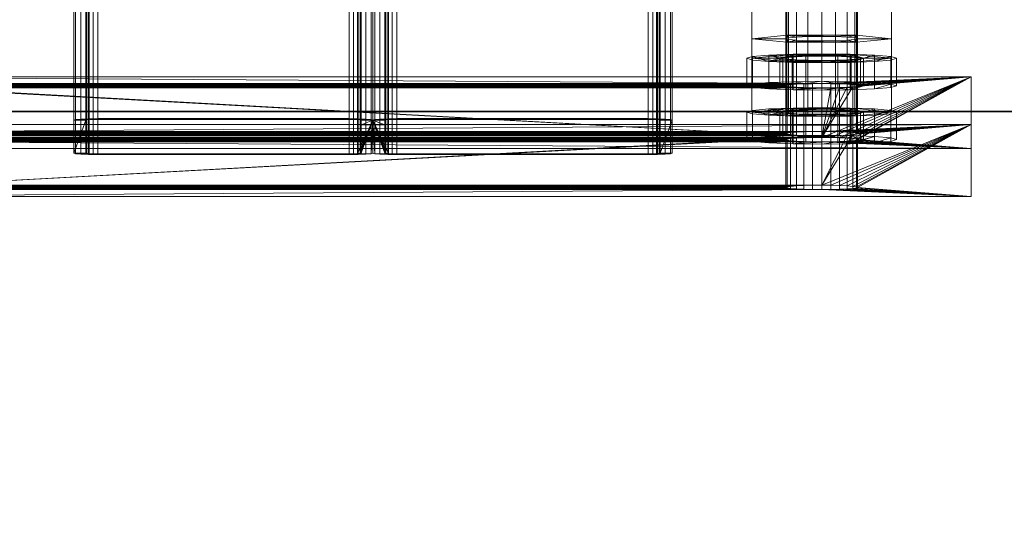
# Model space of a CAD drawing. Extents: x -0.3 to 41.3, y 0 to 17.8.
# Tile 284 of 625: x 18.8514 to 19.016, y 9.0684 to 9.1513. Entities that reach past the tile are written whole.
import ezdxf

# ---------------------------------------------------------------- set-up
doc = ezdxf.new("R2010")
doc.units = 0
doc.header["$MEASUREMENT"] = 0
for name, color, linetype, lineweight in [('ANILHAS', 135, 'Continuous', 0), ('PLACAS_DE_BASE', 144, 'Continuous', 0), ('PORCAS', 157, 'Continuous', 0), ('VIGA_METALICA', 106, 'Continuous', 0)]:
    doc.layers.add(name, color=color, linetype=linetype, lineweight=lineweight)
for name, color, linetype in [('V110', 7, 'Continuous'), ('V211', 7, 'Continuous'), ('V304', 7, 'Continuous')]:
    doc.layers.add(name, color=color, linetype=linetype)

msp = doc.modelspace()

# ---------------------------------------------------------------- linework, layer by layer
at = {"layer": 'V110', "color": 252, "true_color": 0x838383}
for points, invisible_edges in [([(24.88823, 9.13598, 196.60001), (18.82079, 9.13598, 196.60001), (18.82079, 8.98598, 196.60001)], 12), ([(24.88823, 9.13598, 196.00001), (18.82079, 9.13598, 196.00001), (18.82079, 8.98598, 196.00001)], 12), ([(24.88823, 9.13598, 196.60001), (18.82079, 8.98598, 196.60001), (24.88823, 8.98598, 196.60001)], 9), ([(24.88823, 9.13598, 196.00001), (18.82079, 8.98598, 196.00001), (24.88823, 8.98598, 196.00001)], 9)]:
    msp.add_3dface(points, dxfattribs=dict(at, invisible_edges=invisible_edges))
msp.add_3dface([(24.88823, 9.13598, 196.60001), (18.82079, 9.13598, 196.60001), (18.82079, 9.13598, 196.00001), (24.88823, 9.13598, 196.00001)], dxfattribs=at)
at = {"layer": 'V211', "color": 252, "true_color": 0x838383}
for points, invisible_edges in [([(24.88823, 9.13598, 199.55), (18.82079, 9.13598, 199.55), (18.82079, 8.98598, 199.55)], 12), ([(24.88823, 9.13598, 198.95), (18.82079, 9.13598, 198.95), (18.82079, 8.98598, 198.95)], 12), ([(24.88823, 9.13598, 199.55), (18.82079, 8.98598, 199.55), (24.88823, 8.98598, 199.55)], 9), ([(24.88823, 9.13598, 198.95), (18.82079, 8.98598, 198.95), (24.88823, 8.98598, 198.95)], 9)]:
    msp.add_3dface(points, dxfattribs=dict(at, invisible_edges=invisible_edges))
msp.add_3dface([(24.88823, 9.13598, 199.55), (18.82079, 9.13598, 199.55), (18.82079, 9.13598, 198.95), (24.88823, 9.13598, 198.95)], dxfattribs=at)
at = {"layer": 'V304', "color": 252, "true_color": 0x838383}
for points, invisible_edges in [([(24.88823, 9.13598, 200.60001), (18.82079, 9.13598, 200.60001), (18.82079, 8.98598, 200.60001)], 12), ([(24.88823, 9.13598, 200.30001), (18.82079, 9.13598, 200.30001), (18.82079, 8.98598, 200.30001)], 12), ([(24.88823, 9.13598, 200.60001), (18.82079, 8.98598, 200.60001), (24.88823, 8.98598, 200.60001)], 9), ([(24.88823, 9.13598, 200.30001), (18.82079, 8.98598, 200.30001), (24.88823, 8.98598, 200.30001)], 9)]:
    msp.add_3dface(points, dxfattribs=dict(at, invisible_edges=invisible_edges))
msp.add_3dface([(24.88823, 9.13598, 200.60001), (18.82079, 9.13598, 200.60001), (18.82079, 9.13598, 200.30001), (24.88823, 9.13598, 200.30001)], dxfattribs=at)

# ---------------------------------------------------------------- meshes
at = {"layer": 'ANILHAS'}
mesh = msp.add_polyface(dxfattribs=at)
corners = [(18.97295, 9.1403, 199.57206), (18.97295, 9.14489, 199.57178), (18.9739, 9.14002, 199.56729), (18.9739, 9.14059, 199.57683), (18.9739, 9.14461, 199.56701), (18.9739, 9.14518, 199.57656), (18.97661, 9.13977, 199.56324), (18.97661, 9.14083, 199.58088), (18.97661, 9.14436, 199.56296), (18.97661, 9.14542, 199.58061), (18.97845, 9.1403, 199.57206), (18.97845, 9.14489, 199.57178), (18.97898, 9.14014, 199.56938), (18.97898, 9.14046, 199.57474), (18.97898, 9.14473, 199.56911), (18.97898, 9.14505, 199.57446), (18.9805, 9.14, 199.56712), (18.9805, 9.1406, 199.577), (18.9805, 9.1446, 199.56684), (18.9805, 9.14519, 199.57673), (18.98067, 9.13961, 199.56053), (18.98067, 9.14099, 199.58359), (18.98067, 9.1442, 199.56025), (18.98067, 9.14559, 199.58331), (18.98277, 9.13991, 199.5656), (18.98277, 9.14069, 199.57852), (18.98277, 9.14451, 199.56533), (18.98277, 9.14528, 199.57824), (18.98545, 9.13955, 199.55958), (18.98545, 9.13988, 199.56507), (18.98545, 9.14072, 199.57905), (18.98545, 9.14105, 199.58454), (18.98545, 9.14414, 199.55931), (18.98545, 9.14447, 199.5648), (18.98545, 9.14531, 199.57877), (18.98545, 9.14564, 199.58426), (18.98813, 9.13991, 199.5656), (18.98813, 9.14069, 199.57852), (18.98813, 9.14451, 199.56533), (18.98813, 9.14528, 199.57824), (18.99023, 9.13961, 199.56053), (18.99023, 9.14099, 199.58359), (18.99023, 9.1442, 199.56025), (18.99023, 9.14559, 199.58331), (18.9904, 9.14, 199.56712), (18.9904, 9.1406, 199.577), (18.9904, 9.1446, 199.56684), (18.9904, 9.14519, 199.57673), (18.99192, 9.14014, 199.56938), (18.99192, 9.14046, 199.57474), (18.99192, 9.14473, 199.56911), (18.99192, 9.14505, 199.57446), (18.99245, 9.1403, 199.57206), (18.99245, 9.14489, 199.57178), (18.99429, 9.13977, 199.56324), (18.99429, 9.14083, 199.58088), (18.99429, 9.14436, 199.56296), (18.99429, 9.14542, 199.58061), (18.997, 9.14002, 199.56729), (18.997, 9.14059, 199.57683), (18.997, 9.14461, 199.56701), (18.997, 9.14518, 199.57656), (18.99795, 9.1403, 199.57206), (18.99795, 9.14489, 199.57178)]
mesh.append_faces([[corners[k] for k in face] for face in [(0, 3, 5, 1), (3, 7, 9, 5), (7, 21, 23, 9), (21, 31, 35, 23), (31, 41, 43, 35), (41, 55, 57, 43), (55, 59, 61, 57), (59, 62, 63, 61), (62, 58, 60, 63), (58, 54, 56, 60), (54, 40, 42, 56), (40, 28, 32, 42), (28, 20, 22, 32), (20, 6, 8, 22), (6, 2, 4, 8), (2, 0, 1, 4), (10, 12, 14, 11), (12, 16, 18, 14), (16, 24, 26, 18), (24, 29, 33, 26), (29, 36, 38, 33), (36, 44, 46, 38), (44, 48, 50, 46), (48, 52, 53, 50), (52, 49, 51, 53), (49, 45, 47, 51), (45, 37, 39, 47), (37, 30, 34, 39), (30, 25, 27, 34), (25, 17, 19, 27), (17, 13, 15, 19), (13, 10, 11, 15)]])
mesh.append_faces([[corners[k] for k in face] for face in [(59, 58, 62), (2, 3, 0), (60, 61, 63), (5, 4, 1)]], dxfattribs={"vtx0": -1})
mesh.append_faces([[corners[k] for k in face] for face in [(41, 52, 55), (52, 41, 49), (49, 41, 45), (45, 41, 37), (37, 31, 30), (30, 31, 25), (25, 21, 17), (17, 7, 13), (13, 7, 10), (58, 59, 54), (54, 55, 40), (40, 36, 28), (28, 29, 20), (20, 16, 6), (6, 3, 2), (61, 56, 57), (53, 42, 50), (50, 42, 46), (46, 42, 38), (38, 32, 33), (33, 22, 26), (26, 22, 18), (18, 8, 14), (14, 8, 11), (9, 8, 5), (43, 39, 35), (35, 27, 23), (23, 19, 9)]], dxfattribs={"vtx0": -1, "vtx1": -1})
mesh.append_faces([[corners[k] for k in face] for face in [(40, 55, 52), (6, 10, 7), (57, 42, 53), (11, 8, 9)]], dxfattribs={"vtx0": -1, "vtx1": -1, "vtx2": -1})
mesh.append_faces([[corners[k] for k in face] for face in [(37, 41, 31), (25, 31, 21), (17, 21, 7), (54, 59, 55), (40, 52, 48), (40, 48, 44), (40, 44, 36), (28, 36, 29), (20, 29, 24), (20, 24, 16), (6, 16, 12), (6, 12, 10), (6, 7, 3), (61, 60, 56), (57, 56, 42), (38, 42, 32), (33, 32, 22), (18, 22, 8), (5, 8, 4), (53, 43, 57), (43, 53, 51), (43, 51, 47), (43, 47, 39), (35, 39, 34), (35, 34, 27), (23, 27, 19), (9, 19, 15), (9, 15, 11)]], dxfattribs={"vtx0": -1, "vtx2": -1})
mesh = msp.add_polyface(dxfattribs=at)
corners = [(18.97295, 9.13131, 199.42233), (18.97295, 9.1359, 199.42205), (18.9739, 9.13102, 199.41756), (18.9739, 9.13159, 199.4271), (18.9739, 9.13561, 199.41728), (18.9739, 9.13618, 199.42683), (18.97661, 9.13077, 199.41351), (18.97661, 9.13184, 199.43115), (18.97661, 9.13537, 199.41323), (18.97661, 9.13643, 199.43088), (18.97845, 9.13131, 199.42233), (18.97845, 9.1359, 199.42205), (18.97898, 9.13114, 199.41965), (18.97898, 9.13147, 199.42501), (18.97898, 9.13574, 199.41938), (18.97898, 9.13606, 199.42473), (18.9805, 9.13101, 199.41739), (18.9805, 9.1316, 199.42727), (18.9805, 9.1356, 199.41711), (18.9805, 9.13619, 199.427), (18.98067, 9.13061, 199.4108), (18.98067, 9.132, 199.43386), (18.98067, 9.1352, 199.41053), (18.98067, 9.13659, 199.43358), (18.98277, 9.13092, 199.41587), (18.98277, 9.13169, 199.42879), (18.98277, 9.13551, 199.4156), (18.98277, 9.13628, 199.42851), (18.98545, 9.13056, 199.40985), (18.98545, 9.13089, 199.41534), (18.98545, 9.13173, 199.42932), (18.98545, 9.13205, 199.43481), (18.98545, 9.13515, 199.40958), (18.98545, 9.13548, 199.41507), (18.98545, 9.13632, 199.42904), (18.98545, 9.13665, 199.43453), (18.98813, 9.13092, 199.41587), (18.98813, 9.13169, 199.42879), (18.98813, 9.13551, 199.4156), (18.98813, 9.13628, 199.42851), (18.99023, 9.13061, 199.4108), (18.99023, 9.132, 199.43386), (18.99023, 9.1352, 199.41053), (18.99023, 9.13659, 199.43358), (18.9904, 9.13101, 199.41739), (18.9904, 9.1316, 199.42727), (18.9904, 9.1356, 199.41711), (18.9904, 9.13619, 199.427), (18.99192, 9.13114, 199.41965), (18.99192, 9.13147, 199.42501), (18.99192, 9.13574, 199.41938), (18.99192, 9.13606, 199.42473), (18.99245, 9.13131, 199.42233), (18.99245, 9.1359, 199.42205), (18.99429, 9.13077, 199.41351), (18.99429, 9.13184, 199.43115), (18.99429, 9.13537, 199.41323), (18.99429, 9.13643, 199.43088), (18.997, 9.13102, 199.41756), (18.997, 9.13159, 199.4271), (18.997, 9.13561, 199.41728), (18.997, 9.13618, 199.42683), (18.99795, 9.13131, 199.42233), (18.99795, 9.1359, 199.42205)]
mesh.append_faces([[corners[k] for k in face] for face in [(0, 3, 5, 1), (3, 7, 9, 5), (7, 21, 23, 9), (21, 31, 35, 23), (31, 41, 43, 35), (41, 55, 57, 43), (55, 59, 61, 57), (59, 62, 63, 61), (62, 58, 60, 63), (58, 54, 56, 60), (54, 40, 42, 56), (40, 28, 32, 42), (28, 20, 22, 32), (20, 6, 8, 22), (6, 2, 4, 8), (2, 0, 1, 4), (10, 12, 14, 11), (12, 16, 18, 14), (16, 24, 26, 18), (24, 29, 33, 26), (29, 36, 38, 33), (36, 44, 46, 38), (44, 48, 50, 46), (48, 52, 53, 50), (52, 49, 51, 53), (49, 45, 47, 51), (45, 37, 39, 47), (37, 30, 34, 39), (30, 25, 27, 34), (25, 17, 19, 27), (17, 13, 15, 19), (13, 10, 11, 15)]])
mesh.append_faces([[corners[k] for k in face] for face in [(59, 58, 62), (2, 3, 0), (60, 61, 63), (5, 4, 1)]], dxfattribs={"vtx0": -1})
mesh.append_faces([[corners[k] for k in face] for face in [(41, 52, 55), (52, 41, 49), (49, 41, 45), (45, 41, 37), (37, 31, 30), (30, 31, 25), (25, 21, 17), (17, 7, 13), (13, 7, 10), (58, 59, 54), (54, 55, 40), (40, 36, 28), (28, 29, 20), (20, 16, 6), (6, 3, 2), (61, 56, 57), (53, 42, 50), (50, 42, 46), (46, 42, 38), (38, 32, 33), (33, 22, 26), (26, 22, 18), (18, 8, 14), (14, 8, 11), (9, 8, 5), (43, 39, 35), (35, 27, 23), (23, 19, 9)]], dxfattribs={"vtx0": -1, "vtx1": -1})
mesh.append_faces([[corners[k] for k in face] for face in [(40, 55, 52), (6, 10, 7), (57, 42, 53), (11, 8, 9)]], dxfattribs={"vtx0": -1, "vtx1": -1, "vtx2": -1})
mesh.append_faces([[corners[k] for k in face] for face in [(37, 41, 31), (25, 31, 21), (17, 21, 7), (54, 59, 55), (40, 52, 48), (40, 48, 44), (40, 44, 36), (28, 36, 29), (20, 29, 24), (20, 24, 16), (6, 16, 12), (6, 12, 10), (6, 7, 3), (61, 60, 56), (57, 56, 42), (38, 42, 32), (33, 32, 22), (18, 22, 8), (5, 8, 4), (53, 43, 57), (43, 53, 51), (43, 51, 47), (43, 47, 39), (35, 39, 34), (35, 34, 27), (23, 27, 19), (9, 19, 15), (9, 15, 11)]], dxfattribs={"vtx0": -1, "vtx2": -1})
at = {"layer": 'PLACAS_DE_BASE'}
mesh = msp.add_polyface(dxfattribs=at)
corners = [(18.83545, 9.12296, 199.41683), (18.81045, 9.12182, 199.39786), (18.98545, 9.12296, 199.41683), (18.83545, 9.13196, 199.56656), (18.83545, 9.12368, 199.4288), (18.98545, 9.13196, 199.56656), (18.81045, 9.13382, 199.5975), (18.83545, 9.13268, 199.57853), (19.01045, 9.13382, 199.5975), (18.9839, 9.13197, 199.56676), (18.837, 9.13197, 199.56676), (18.98245, 9.132, 199.56736), (18.83845, 9.132, 199.56736), (18.837, 9.13266, 199.57833), (18.98545, 9.13268, 199.57853), (18.9839, 9.12297, 199.41703), (18.837, 9.12297, 199.41703), (18.98245, 9.12301, 199.41763), (18.83845, 9.12301, 199.41763), (18.837, 9.12367, 199.4286), (18.98545, 9.12368, 199.4288), (18.81045, 9.12981, 199.39738), (18.83545, 9.13095, 199.41635), (19.01045, 9.12981, 199.39738), (18.83545, 9.13167, 199.42832), (18.83121, 9.14005, 199.56783), (18.98545, 9.13167, 199.42832), (18.83245, 9.13999, 199.56688), (18.8339, 9.13995, 199.56628), (18.83545, 9.13994, 199.56608), (18.83545, 9.14066, 199.57805), (18.81045, 9.1418, 199.59702), (18.98545, 9.14066, 199.57805), (18.837, 9.13995, 199.56628), (18.98545, 9.13994, 199.56608), (18.98245, 9.14061, 199.57725), (18.83845, 9.14061, 199.57725), (18.837, 9.14065, 199.57785), (18.9839, 9.14065, 199.57785), (18.9839, 9.13165, 199.42812), (18.837, 9.13165, 199.42812), (18.83845, 9.13099, 199.41715), (18.837, 9.13096, 199.41655), (18.83969, 9.12307, 199.41858), (18.83969, 9.13105, 199.4181), (18.84065, 9.12314, 199.41982), (18.84065, 9.13113, 199.41934), (18.84125, 9.12323, 199.42126), (18.84125, 9.13121, 199.42079), (18.84145, 9.12332, 199.42281), (18.84145, 9.13131, 199.42234), (18.84125, 9.12341, 199.42437), (18.84125, 9.1314, 199.42389), (18.84065, 9.1235, 199.42581), (18.84065, 9.13149, 199.42533), (18.83969, 9.12357, 199.42705), (18.83969, 9.13156, 199.42657), (18.83845, 9.12363, 199.428), (18.83845, 9.13162, 199.42752), (18.83845, 9.13999, 199.56688), (18.83969, 9.13206, 199.56831), (18.83969, 9.14005, 199.56783), (18.84065, 9.13214, 199.56955), (18.84065, 9.14012, 199.56907), (18.84125, 9.13222, 199.57099), (18.84125, 9.14021, 199.57051), (18.84145, 9.13232, 199.57254), (18.84145, 9.1403, 199.57207), (18.84125, 9.13241, 199.5741), (18.84125, 9.1404, 199.57362), (18.84065, 9.1325, 199.57554), (18.84065, 9.14048, 199.57506), (18.83969, 9.13257, 199.57678), (18.83969, 9.14056, 199.5763), (18.83845, 9.13263, 199.57773)]
mesh.append_faces([[corners[k] for k in face] for face in [(16, 18, 41, 42), (18, 43, 44, 41), (43, 45, 46, 44), (45, 47, 48, 46), (47, 49, 50, 48), (49, 51, 52, 50), (51, 53, 54, 52), (53, 55, 56, 54), (55, 57, 58, 56), (57, 19, 40, 58), (10, 12, 59, 33), (12, 60, 61, 59), (60, 62, 63, 61), (62, 64, 65, 63), (64, 66, 67, 65), (66, 68, 69, 67), (68, 70, 71, 69), (70, 72, 73, 71), (72, 74, 36, 73), (74, 13, 37, 36)]])
mesh.append_faces([[corners[k] for k in face] for face in [(6, 7, 8), (3, 9, 10), (10, 11, 12), (13, 14, 7), (0, 15, 16), (16, 17, 18), (19, 20, 4), (21, 22, 23), (33, 34, 29)]], dxfattribs={"vtx0": -1, "vtx1": -1})
mesh.append_faces([[corners[k] for k in face] for face in [(0, 1, 2), (3, 4, 5), (24, 25, 26), (30, 31, 32)]], dxfattribs={"vtx0": -1, "vtx1": -1, "vtx2": -1})
mesh.append_faces([[corners[k] for k in face] for face in [(26, 25, 27), (26, 27, 28), (26, 28, 29), (35, 36, 37), (38, 37, 30), (39, 40, 24)]], dxfattribs={"vtx0": -1, "vtx2": -1})
mesh = msp.add_polyface(dxfattribs=at)
corners = [(18.9839, 9.13197, 199.56676), (18.83545, 9.13196, 199.56656), (18.98545, 9.13196, 199.56656), (18.837, 9.13197, 199.56676), (18.98245, 9.132, 199.56736), (18.83845, 9.132, 199.56736), (18.98121, 9.13206, 199.56831), (18.83969, 9.13206, 199.56831), (18.98025, 9.13214, 199.56955), (18.84065, 9.13214, 199.56955), (18.97965, 9.13222, 199.57099), (18.84125, 9.13222, 199.57099), (18.97945, 9.13232, 199.57254), (18.84145, 9.13232, 199.57254), (18.97965, 9.13241, 199.5741), (18.84125, 9.13241, 199.5741), (18.98025, 9.1325, 199.57554), (18.84065, 9.1325, 199.57554), (18.98121, 9.13257, 199.57678), (18.83969, 9.13257, 199.57678), (18.98245, 9.13263, 199.57773), (18.83845, 9.13263, 199.57773), (18.9839, 9.13266, 199.57833), (18.837, 9.12297, 199.41703), (18.9839, 9.12297, 199.41703), (18.98245, 9.12301, 199.41763), (18.83845, 9.12301, 199.41763), (18.98121, 9.12307, 199.41858), (18.83969, 9.12307, 199.41858), (18.98025, 9.12314, 199.41982), (18.84065, 9.12314, 199.41982), (18.97965, 9.12323, 199.42126), (18.84125, 9.12323, 199.42126), (18.97945, 9.12332, 199.42281), (18.84145, 9.12332, 199.42281), (18.97965, 9.12341, 199.42437), (18.84125, 9.12341, 199.42437), (18.98025, 9.1235, 199.42581), (18.84065, 9.1235, 199.42581), (18.98121, 9.12357, 199.42705), (18.83969, 9.12357, 199.42705), (18.98245, 9.12363, 199.428), (18.98245, 9.13999, 199.56688), (18.83969, 9.14005, 199.56783), (18.98121, 9.14005, 199.56783), (18.84065, 9.14012, 199.56907), (18.98025, 9.14012, 199.56907), (18.84125, 9.14021, 199.57051), (18.97965, 9.14021, 199.57051), (18.84145, 9.1403, 199.57207), (18.97945, 9.1403, 199.57207), (18.84125, 9.1404, 199.57362), (18.97965, 9.1404, 199.57362), (18.84065, 9.14048, 199.57506), (18.98025, 9.14048, 199.57506), (18.83969, 9.14056, 199.5763), (18.98121, 9.14056, 199.5763), (18.83845, 9.14061, 199.57725), (18.98245, 9.14061, 199.57725), (18.837, 9.14065, 199.57785), (18.9839, 9.14065, 199.57785), (18.98245, 9.13099, 199.41715), (18.83969, 9.13105, 199.4181), (18.98121, 9.13105, 199.4181), (18.84065, 9.13113, 199.41934), (18.98025, 9.13113, 199.41934), (18.84125, 9.13121, 199.42079), (18.97965, 9.13121, 199.42079), (18.84145, 9.13131, 199.42234), (18.97945, 9.13131, 199.42234), (18.84125, 9.1314, 199.42389), (18.97965, 9.1314, 199.42389), (18.84065, 9.13149, 199.42533), (18.98025, 9.13149, 199.42533), (18.83969, 9.13156, 199.42657), (18.98121, 9.13156, 199.42657), (18.83845, 9.13162, 199.42752), (18.98245, 9.13162, 199.42752), (18.837, 9.13165, 199.42812), (18.9839, 9.13165, 199.42812), (18.81045, 9.13382, 199.5975), (19.01045, 9.13382, 199.5975), (19.01045, 9.1418, 199.59702), (18.81045, 9.1418, 199.59702)]
mesh.append_faces([[corners[k] for k in face] for face in [(80, 81, 82, 83)]])
mesh.append_faces([[corners[k] for k in face] for face in [(0, 1, 2), (42, 43, 44), (44, 45, 46), (46, 47, 48), (48, 49, 50), (50, 51, 52), (52, 53, 54), (54, 55, 56), (56, 57, 58), (58, 59, 60), (61, 62, 63), (63, 64, 65), (65, 66, 67), (67, 68, 69), (69, 70, 71), (71, 72, 73), (73, 74, 75), (75, 76, 77), (77, 78, 79)]], dxfattribs={"vtx0": -1, "vtx1": -1})
mesh.append_faces([[corners[k] for k in face] for face in [(3, 0, 4), (5, 4, 6), (7, 6, 8), (9, 8, 10), (11, 10, 12), (13, 12, 14), (15, 14, 16), (17, 16, 18), (19, 18, 20), (21, 20, 22), (23, 24, 25), (26, 25, 27), (28, 27, 29), (30, 29, 31), (32, 31, 33), (34, 33, 35), (36, 35, 37), (38, 37, 39), (40, 39, 41)]], dxfattribs={"vtx0": -1, "vtx2": -1})
mesh = msp.add_polyface(dxfattribs=at)
corners = [(19.01045, 9.12182, 199.39786), (18.98545, 9.12296, 199.41683), (18.81045, 9.12182, 199.39786), (18.98545, 9.12368, 199.4288), (18.98969, 9.13206, 199.56831), (18.83545, 9.12368, 199.4288), (18.98845, 9.132, 199.56736), (18.987, 9.13197, 199.56676), (18.98545, 9.13196, 199.56656), (18.98545, 9.13268, 199.57853), (19.01045, 9.13382, 199.5975), (18.83545, 9.13268, 199.57853), (18.837, 9.13266, 199.57833), (18.9839, 9.13266, 199.57833), (18.9839, 9.12297, 199.41703), (18.83545, 9.12296, 199.41683), (18.83845, 9.12363, 199.428), (18.98245, 9.12363, 199.428), (18.9839, 9.12367, 199.4286), (18.837, 9.12367, 199.4286), (18.98545, 9.13095, 199.41635), (19.01045, 9.12981, 199.39738), (18.83545, 9.13095, 199.41635), (18.98545, 9.13994, 199.56608), (18.98545, 9.13167, 199.42832), (18.83545, 9.13994, 199.56608), (19.01045, 9.1418, 199.59702), (18.98545, 9.14066, 199.57805), (18.81045, 9.1418, 199.59702), (18.837, 9.13995, 199.56628), (18.9839, 9.13995, 199.56628), (18.83845, 9.13999, 199.56688), (18.98245, 9.13999, 199.56688), (18.9839, 9.14065, 199.57785), (18.83545, 9.14066, 199.57805), (18.837, 9.13096, 199.41655), (18.9839, 9.13096, 199.41655), (18.83845, 9.13099, 199.41715), (18.98245, 9.13099, 199.41715), (18.9839, 9.13165, 199.42812), (18.83545, 9.13167, 199.42832), (18.97945, 9.12332, 199.42281), (18.97965, 9.12323, 199.42126), (18.97965, 9.13121, 199.42079), (18.97945, 9.13131, 199.42234), (18.98025, 9.12314, 199.41982), (18.98025, 9.13113, 199.41934), (18.98121, 9.12307, 199.41858), (18.98121, 9.13105, 199.4181), (18.98245, 9.12301, 199.41763), (18.98245, 9.13162, 199.42752), (18.98121, 9.12357, 199.42705), (18.98121, 9.13156, 199.42657), (18.98025, 9.1235, 199.42581), (18.98025, 9.13149, 199.42533), (18.97965, 9.12341, 199.42437), (18.97965, 9.1314, 199.42389), (18.97945, 9.13232, 199.57254), (18.97965, 9.13222, 199.57099), (18.97965, 9.14021, 199.57051), (18.97945, 9.1403, 199.57207), (18.98025, 9.13214, 199.56955), (18.98025, 9.14012, 199.56907), (18.98121, 9.13206, 199.56831), (18.98121, 9.14005, 199.56783), (18.98245, 9.132, 199.56736), (18.9839, 9.13197, 199.56676), (18.98245, 9.13263, 199.57773), (18.98245, 9.14061, 199.57725), (18.98121, 9.13257, 199.57678), (18.98121, 9.14056, 199.5763), (18.98025, 9.1325, 199.57554), (18.98025, 9.14048, 199.57506), (18.97965, 9.13241, 199.5741), (18.97965, 9.1404, 199.57362)]
mesh.append_faces([[corners[k] for k in face] for face in [(41, 42, 43, 44), (42, 45, 46, 43), (45, 47, 48, 46), (47, 49, 38, 48), (49, 14, 36, 38), (18, 17, 50, 39), (17, 51, 52, 50), (51, 53, 54, 52), (53, 55, 56, 54), (55, 41, 44, 56), (57, 58, 59, 60), (58, 61, 62, 59), (61, 63, 64, 62), (63, 65, 32, 64), (65, 66, 30, 32), (13, 67, 68, 33), (67, 69, 70, 68), (69, 71, 72, 70), (71, 73, 74, 72), (73, 57, 60, 74)]])
mesh.append_faces([[corners[k] for k in face] for face in [(0, 1, 2), (14, 15, 1), (26, 27, 28), (23, 29, 30), (30, 31, 32), (33, 34, 27), (20, 35, 36), (36, 37, 38), (39, 40, 24)]], dxfattribs={"vtx0": -1, "vtx1": -1})
mesh.append_faces([[corners[k] for k in face] for face in [(3, 4, 5), (9, 10, 11), (20, 21, 22), (23, 24, 25)]], dxfattribs={"vtx0": -1, "vtx1": -1, "vtx2": -1})
mesh.append_faces([[corners[k] for k in face] for face in [(5, 4, 6), (5, 6, 7), (5, 7, 8), (12, 13, 9), (16, 17, 18), (19, 18, 3)]], dxfattribs={"vtx0": -1, "vtx2": -1})
mesh = msp.add_polyface(dxfattribs=at)
corners = [(18.98545, 9.12296, 199.41683), (19.01045, 9.12182, 199.39786), (18.987, 9.12297, 199.41703), (18.987, 9.12367, 199.4286), (19.01045, 9.13382, 199.5975), (18.98545, 9.12368, 199.4288), (18.99065, 9.13214, 199.56955), (18.98969, 9.13206, 199.56831), (18.987, 9.13266, 199.57833), (18.98545, 9.13268, 199.57853), (18.987, 9.13096, 199.41655), (19.01045, 9.12981, 199.39738), (18.98545, 9.13095, 199.41635), (19.01045, 9.1418, 199.59702), (18.987, 9.13165, 199.42812), (18.98545, 9.13167, 199.42832), (18.99065, 9.14012, 199.56907), (18.98969, 9.14005, 199.56783), (18.98845, 9.13999, 199.56688), (18.987, 9.13995, 199.56628), (18.98545, 9.13994, 199.56608), (18.987, 9.14065, 199.57785), (18.98545, 9.14066, 199.57805), (18.9839, 9.12297, 199.41703), (18.9839, 9.13096, 199.41655), (18.98845, 9.12301, 199.41763), (18.98845, 9.13099, 199.41715), (18.98969, 9.12307, 199.41858), (18.98969, 9.13105, 199.4181), (18.99065, 9.12314, 199.41982), (18.99065, 9.13113, 199.41934), (18.99125, 9.12323, 199.42126), (18.99125, 9.13121, 199.42079), (18.99145, 9.12332, 199.42281), (18.99145, 9.13131, 199.42234), (18.99125, 9.12341, 199.42437), (18.99125, 9.1314, 199.42389), (18.99065, 9.1235, 199.42581), (18.99065, 9.13149, 199.42533), (18.98969, 9.12357, 199.42705), (18.98969, 9.13156, 199.42657), (18.98845, 9.12363, 199.428), (18.98845, 9.13162, 199.42752), (18.9839, 9.12367, 199.4286), (18.9839, 9.13165, 199.42812), (18.9839, 9.13197, 199.56676), (18.98545, 9.13196, 199.56656), (18.9839, 9.13995, 199.56628), (18.987, 9.13197, 199.56676), (18.98845, 9.132, 199.56736), (18.99125, 9.13222, 199.57099), (18.99125, 9.14021, 199.57051), (18.99145, 9.13232, 199.57254), (18.99145, 9.1403, 199.57207), (18.99125, 9.13241, 199.5741), (18.99125, 9.1404, 199.57362), (18.99065, 9.1325, 199.57554), (18.99065, 9.14048, 199.57506), (18.98969, 9.13257, 199.57678), (18.98969, 9.14056, 199.5763), (18.98845, 9.13263, 199.57773), (18.98845, 9.14061, 199.57725), (18.9839, 9.13266, 199.57833), (18.9839, 9.14065, 199.57785)]
mesh.append_faces([[corners[k] for k in face] for face in [(23, 0, 12, 24), (0, 2, 10, 12), (2, 25, 26, 10), (25, 27, 28, 26), (27, 29, 30, 28), (29, 31, 32, 30), (31, 33, 34, 32), (33, 35, 36, 34), (35, 37, 38, 36), (37, 39, 40, 38), (39, 41, 42, 40), (41, 3, 14, 42), (3, 5, 15, 14), (5, 43, 44, 15), (45, 46, 20, 47), (46, 48, 19, 20), (48, 49, 18, 19), (49, 7, 17, 18), (7, 6, 16, 17), (6, 50, 51, 16), (50, 52, 53, 51), (52, 54, 55, 53), (54, 56, 57, 55), (56, 58, 59, 57), (58, 60, 61, 59), (60, 8, 21, 61), (8, 9, 22, 21), (9, 62, 63, 22)]])
mesh.append_faces([[corners[k] for k in face] for face in [(0, 1, 2), (3, 4, 5), (8, 4, 9), (10, 11, 12), (16, 15, 17), (17, 15, 18), (18, 15, 19), (19, 15, 20)]], dxfattribs={"vtx0": -1, "vtx1": -1})
mesh.append_faces([[corners[k] for k in face] for face in [(5, 6, 7), (13, 14, 15), (13, 21, 22)]], dxfattribs={"vtx0": -1, "vtx2": -1})
mesh = msp.add_polyface(dxfattribs=at)
corners = [(18.987, 9.12297, 199.41703), (19.01045, 9.12182, 199.39786), (18.98845, 9.12301, 199.41763), (18.98969, 9.12307, 199.41858), (18.99065, 9.12314, 199.41982), (18.99125, 9.12323, 199.42126), (18.99145, 9.12332, 199.42281), (19.01045, 9.13382, 199.5975), (18.99125, 9.12341, 199.42437), (18.99065, 9.1235, 199.42581), (18.98969, 9.12357, 199.42705), (18.98845, 9.12363, 199.428), (18.987, 9.12367, 199.4286), (18.98545, 9.12368, 199.4288), (18.99065, 9.13214, 199.56955), (18.99125, 9.13222, 199.57099), (18.99145, 9.13232, 199.57254), (18.99125, 9.13241, 199.5741), (18.99065, 9.1325, 199.57554), (18.98969, 9.13257, 199.57678), (18.98845, 9.13263, 199.57773), (18.987, 9.13266, 199.57833), (19.01045, 9.12981, 199.39738), (18.99145, 9.13131, 199.42234), (19.01045, 9.1418, 199.59702), (18.99125, 9.13121, 199.42079), (18.99065, 9.13113, 199.41934), (18.98969, 9.13105, 199.4181), (18.98845, 9.13099, 199.41715), (18.987, 9.13096, 199.41655), (18.99125, 9.1314, 199.42389), (18.99065, 9.13149, 199.42533), (18.98969, 9.13156, 199.42657), (18.98845, 9.13162, 199.42752), (18.987, 9.13165, 199.42812), (18.98545, 9.13167, 199.42832), (18.99065, 9.14012, 199.56907), (18.99125, 9.14021, 199.57051), (18.99145, 9.1403, 199.57207), (18.99125, 9.1404, 199.57362), (18.99065, 9.14048, 199.57506), (18.98969, 9.14056, 199.5763), (18.98845, 9.14061, 199.57725), (18.987, 9.14065, 199.57785)]
mesh.append_faces([[corners[k] for k in face] for face in [(7, 1, 22, 24)]])
mesh.append_faces([[corners[k] for k in face] for face in [(0, 1, 2), (2, 1, 3), (3, 1, 4), (4, 1, 5), (5, 1, 6), (6, 7, 8), (8, 7, 9), (9, 7, 10), (10, 7, 11), (11, 7, 12), (14, 7, 15), (15, 7, 16), (16, 7, 17), (17, 7, 18), (18, 7, 19), (19, 7, 20), (20, 7, 21), (22, 23, 24), (23, 22, 25), (25, 22, 26), (26, 22, 27), (27, 22, 28), (28, 22, 29)]], dxfattribs={"vtx0": -1, "vtx1": -1})
mesh.append_faces([[corners[k] for k in face] for face in [(13, 7, 14), (24, 35, 36)]], dxfattribs={"vtx0": -1, "vtx1": -1, "vtx2": -1})
mesh.append_faces([[corners[k] for k in face] for face in [(6, 1, 7), (24, 23, 30), (24, 30, 31), (24, 31, 32), (24, 32, 33), (24, 33, 34), (24, 36, 37), (24, 37, 38), (24, 38, 39), (24, 39, 40), (24, 40, 41), (24, 41, 42), (24, 42, 43)]], dxfattribs={"vtx0": -1, "vtx2": -1})
mesh = msp.add_polyface(dxfattribs=at)
corners = [(18.83845, 9.132, 199.56736), (18.98121, 9.13206, 199.56831), (18.83969, 9.13206, 199.56831), (18.98025, 9.13214, 199.56955), (18.84065, 9.13214, 199.56955), (18.97965, 9.13222, 199.57099), (18.84125, 9.13222, 199.57099), (18.97945, 9.13232, 199.57254), (18.84145, 9.13232, 199.57254), (18.97965, 9.13241, 199.5741), (18.84125, 9.13241, 199.5741), (18.98025, 9.1325, 199.57554), (18.84065, 9.1325, 199.57554), (18.98121, 9.13257, 199.57678), (18.83969, 9.13257, 199.57678), (18.98245, 9.13263, 199.57773), (18.83845, 9.13263, 199.57773), (18.9839, 9.13266, 199.57833), (18.837, 9.13266, 199.57833), (18.83845, 9.12301, 199.41763), (18.98121, 9.12307, 199.41858), (18.83969, 9.12307, 199.41858), (18.98025, 9.12314, 199.41982), (18.84065, 9.12314, 199.41982), (18.97965, 9.12323, 199.42126), (18.84125, 9.12323, 199.42126), (18.97945, 9.12332, 199.42281), (18.84145, 9.12332, 199.42281), (18.97965, 9.12341, 199.42437), (18.84125, 9.12341, 199.42437), (18.98025, 9.1235, 199.42581), (18.84065, 9.1235, 199.42581), (18.98121, 9.12357, 199.42705), (18.83969, 9.12357, 199.42705), (18.98245, 9.12363, 199.428), (18.83845, 9.12363, 199.428), (18.9839, 9.12367, 199.4286), (18.837, 9.12367, 199.4286), (18.9839, 9.13995, 199.56628), (18.837, 9.13995, 199.56628), (18.83845, 9.13999, 199.56688), (18.98245, 9.13999, 199.56688), (18.83969, 9.14005, 199.56783), (18.98121, 9.14005, 199.56783), (18.84065, 9.14012, 199.56907), (18.98025, 9.14012, 199.56907), (18.84125, 9.14021, 199.57051), (18.97965, 9.14021, 199.57051), (18.84145, 9.1403, 199.57207), (18.97945, 9.1403, 199.57207), (18.84125, 9.1404, 199.57362), (18.97965, 9.1404, 199.57362), (18.84065, 9.14048, 199.57506), (18.98025, 9.14048, 199.57506), (18.83969, 9.14056, 199.5763), (18.98121, 9.14056, 199.5763), (18.83845, 9.14061, 199.57725), (18.837, 9.13096, 199.41655), (18.98545, 9.13095, 199.41635), (18.83545, 9.13095, 199.41635), (18.9839, 9.13096, 199.41655), (18.83845, 9.13099, 199.41715), (18.98245, 9.13099, 199.41715), (18.83969, 9.13105, 199.4181), (18.98121, 9.13105, 199.4181), (18.84065, 9.13113, 199.41934), (18.98025, 9.13113, 199.41934), (18.84125, 9.13121, 199.42079), (18.97965, 9.13121, 199.42079), (18.84145, 9.13131, 199.42234), (18.97945, 9.13131, 199.42234), (18.84125, 9.1314, 199.42389), (18.97965, 9.1314, 199.42389), (18.84065, 9.13149, 199.42533), (18.98025, 9.13149, 199.42533), (18.83969, 9.13156, 199.42657), (18.98121, 9.13156, 199.42657), (18.83845, 9.13162, 199.42752), (18.98245, 9.13162, 199.42752), (18.837, 9.13165, 199.42812), (19.01045, 9.12182, 199.39786), (18.81045, 9.12182, 199.39786), (18.81045, 9.12981, 199.39738), (19.01045, 9.12981, 199.39738)]
mesh.append_faces([[corners[k] for k in face] for face in [(80, 81, 82, 83)]])
mesh.append_faces([[corners[k] for k in face] for face in [(0, 1, 2), (2, 3, 4), (4, 5, 6), (6, 7, 8), (8, 9, 10), (10, 11, 12), (12, 13, 14), (14, 15, 16), (16, 17, 18), (19, 20, 21), (21, 22, 23), (23, 24, 25), (25, 26, 27), (27, 28, 29), (29, 30, 31), (31, 32, 33), (33, 34, 35), (35, 36, 37), (57, 58, 59)]], dxfattribs={"vtx0": -1, "vtx1": -1})
mesh.append_faces([[corners[k] for k in face] for face in [(38, 39, 40), (41, 40, 42), (43, 42, 44), (45, 44, 46), (47, 46, 48), (49, 48, 50), (51, 50, 52), (53, 52, 54), (55, 54, 56), (60, 57, 61), (62, 61, 63), (64, 63, 65), (66, 65, 67), (68, 67, 69), (70, 69, 71), (72, 71, 73), (74, 73, 75), (76, 75, 77), (78, 77, 79)]], dxfattribs={"vtx0": -1, "vtx2": -1})
at = {"layer": 'PORCAS'}
mesh = msp.add_polyface(dxfattribs=at)
corners = [(18.97377, 9.14489, 199.57178), (18.97377, 9.15717, 199.57105), (18.97945, 9.14489, 199.57178), (18.97945, 9.15717, 199.57105), (18.97961, 9.14429, 199.56169), (18.97961, 9.1455, 199.58188), (18.97961, 9.15657, 199.56095), (18.97961, 9.15778, 199.58114), (18.97991, 9.14476, 199.56949), (18.97991, 9.14503, 199.57408), (18.97991, 9.15703, 199.56875), (18.97991, 9.15731, 199.57334), (18.98121, 9.14464, 199.56755), (18.98121, 9.14515, 199.57602), (18.98121, 9.15692, 199.56681), (18.98121, 9.15743, 199.57528), (18.98315, 9.14456, 199.56625), (18.98315, 9.14523, 199.57731), (18.98315, 9.15684, 199.56552), (18.98315, 9.1575, 199.57658), (18.98545, 9.14453, 199.56579), (18.98545, 9.14525, 199.57777), (18.98545, 9.15681, 199.56506), (18.98545, 9.15753, 199.57704), (18.98775, 9.14456, 199.56625), (18.98775, 9.14523, 199.57731), (18.98775, 9.15684, 199.56552), (18.98775, 9.1575, 199.57658), (18.98969, 9.14464, 199.56755), (18.98969, 9.14515, 199.57602), (18.98969, 9.15692, 199.56681), (18.98969, 9.15743, 199.57528), (18.99099, 9.14476, 199.56949), (18.99099, 9.14503, 199.57408), (18.99099, 9.15703, 199.56875), (18.99099, 9.15731, 199.57334), (18.99129, 9.14429, 199.56169), (18.99129, 9.1455, 199.58188), (18.99129, 9.15657, 199.56095), (18.99129, 9.15778, 199.58114), (18.99145, 9.14489, 199.57178), (18.99145, 9.15717, 199.57105), (18.99712, 9.14489, 199.57178), (18.99712, 9.15717, 199.57105)]
mesh.append_faces([[corners[k] for k in face] for face in [(0, 5, 7, 1), (5, 37, 39, 7), (37, 42, 43, 39), (42, 36, 38, 43), (36, 4, 6, 38), (4, 0, 1, 6), (2, 8, 10, 3), (8, 12, 14, 10), (12, 16, 18, 14), (16, 20, 22, 18), (20, 24, 26, 22), (24, 28, 30, 26), (28, 32, 34, 30), (32, 40, 41, 34), (40, 33, 35, 41), (33, 29, 31, 35), (29, 25, 27, 31), (25, 21, 23, 27), (21, 17, 19, 23), (17, 13, 15, 19), (13, 9, 11, 15), (9, 2, 3, 11)]])
mesh.append_faces([[corners[k] for k in face] for face in [(37, 40, 42), (40, 37, 33), (33, 37, 29), (29, 37, 25), (25, 5, 21), (21, 5, 17), (17, 5, 13), (13, 5, 9), (9, 5, 2), (36, 24, 4), (4, 2, 0), (38, 41, 43), (41, 38, 34), (34, 38, 30), (30, 38, 26), (26, 6, 22), (22, 6, 18), (18, 6, 14), (14, 6, 10), (10, 6, 3), (39, 27, 7), (7, 3, 1)]], dxfattribs={"vtx0": -1, "vtx1": -1})
mesh.append_faces([[corners[k] for k in face] for face in [(25, 37, 5), (2, 5, 0), (40, 36, 42), (36, 40, 32), (36, 32, 28), (36, 28, 24), (4, 24, 20), (4, 20, 16), (4, 16, 12), (4, 12, 8), (4, 8, 2), (26, 38, 6), (3, 6, 1), (41, 39, 43), (39, 41, 35), (39, 35, 31), (39, 31, 27), (7, 27, 23), (7, 23, 19), (7, 19, 15), (7, 15, 11), (7, 11, 3)]], dxfattribs={"vtx0": -1, "vtx2": -1})
mesh = msp.add_polyface(dxfattribs=at)
corners = [(18.97377, 9.1359, 199.42205), (18.97377, 9.14817, 199.42132), (18.97945, 9.1359, 199.42205), (18.97945, 9.14817, 199.42132), (18.97961, 9.13529, 199.41196), (18.97961, 9.1365, 199.43215), (18.97961, 9.14757, 199.41122), (18.97961, 9.14878, 199.43141), (18.97991, 9.13576, 199.41976), (18.97991, 9.13603, 199.42435), (18.97991, 9.14804, 199.41902), (18.97991, 9.14831, 199.42361), (18.98121, 9.13564, 199.41782), (18.98121, 9.13615, 199.42629), (18.98121, 9.14792, 199.41708), (18.98121, 9.14843, 199.42555), (18.98315, 9.13556, 199.41652), (18.98315, 9.13623, 199.42758), (18.98315, 9.14784, 199.41579), (18.98315, 9.14851, 199.42685), (18.98545, 9.13554, 199.41607), (18.98545, 9.13626, 199.42804), (18.98545, 9.14781, 199.41533), (18.98545, 9.14853, 199.42731), (18.98775, 9.13556, 199.41652), (18.98775, 9.13623, 199.42758), (18.98775, 9.14784, 199.41579), (18.98775, 9.14851, 199.42685), (18.98969, 9.13564, 199.41782), (18.98969, 9.13615, 199.42629), (18.98969, 9.14792, 199.41708), (18.98969, 9.14843, 199.42555), (18.99099, 9.13576, 199.41976), (18.99099, 9.13603, 199.42435), (18.99099, 9.14804, 199.41902), (18.99099, 9.14831, 199.42361), (18.99129, 9.13529, 199.41196), (18.99129, 9.1365, 199.43215), (18.99129, 9.14757, 199.41122), (18.99129, 9.14878, 199.43141), (18.99145, 9.1359, 199.42205), (18.99145, 9.14817, 199.42132), (18.99712, 9.1359, 199.42205), (18.99712, 9.14817, 199.42132)]
mesh.append_faces([[corners[k] for k in face] for face in [(0, 5, 7, 1), (5, 37, 39, 7), (37, 42, 43, 39), (42, 36, 38, 43), (36, 4, 6, 38), (4, 0, 1, 6), (2, 8, 10, 3), (8, 12, 14, 10), (12, 16, 18, 14), (16, 20, 22, 18), (20, 24, 26, 22), (24, 28, 30, 26), (28, 32, 34, 30), (32, 40, 41, 34), (40, 33, 35, 41), (33, 29, 31, 35), (29, 25, 27, 31), (25, 21, 23, 27), (21, 17, 19, 23), (17, 13, 15, 19), (13, 9, 11, 15), (9, 2, 3, 11)]])
mesh.append_faces([[corners[k] for k in face] for face in [(37, 40, 42), (40, 37, 33), (33, 37, 29), (29, 37, 25), (25, 5, 21), (21, 5, 17), (17, 5, 13), (13, 5, 9), (9, 5, 2), (36, 24, 4), (4, 2, 0), (38, 41, 43), (41, 38, 34), (34, 38, 30), (30, 38, 26), (26, 6, 22), (22, 6, 18), (18, 6, 14), (14, 6, 10), (10, 6, 3), (39, 27, 7), (7, 3, 1)]], dxfattribs={"vtx0": -1, "vtx1": -1})
mesh.append_faces([[corners[k] for k in face] for face in [(25, 37, 5), (2, 5, 0), (40, 36, 42), (36, 40, 32), (36, 32, 28), (36, 28, 24), (4, 24, 20), (4, 20, 16), (4, 16, 12), (4, 12, 8), (4, 8, 2), (26, 38, 6), (3, 6, 1), (41, 39, 43), (39, 41, 35), (39, 35, 31), (39, 31, 27), (7, 27, 23), (7, 23, 19), (7, 19, 15), (7, 15, 11), (7, 11, 3)]], dxfattribs={"vtx0": -1, "vtx2": -1})
at = {"layer": 'VIGA_METALICA'}
mesh = msp.add_polyface(dxfattribs=at)
corners = [(18.86045, 9.12905, 199.45152), (18.86045, 9.13457, 199.54336), (18.86045, 11.45905, 199.31152), (18.86045, 11.46457, 199.40336), (18.86075, 9.12896, 199.44999), (18.86075, 9.13466, 199.54489), (18.86075, 11.45896, 199.30999), (18.86075, 11.46466, 199.40489), (18.86162, 9.12888, 199.4487), (18.86162, 9.13474, 199.54618), (18.86162, 11.45888, 199.3087), (18.86162, 11.46474, 199.40618), (18.86245, 9.12905, 199.45152), (18.86245, 9.13457, 199.54336), (18.86245, 11.45905, 199.31152), (18.86245, 11.46457, 199.40336), (18.8626, 9.12901, 199.45076), (18.8626, 9.13462, 199.54412), (18.8626, 11.45901, 199.31076), (18.8626, 11.46462, 199.40412), (18.86292, 9.12883, 199.44783), (18.86292, 9.13479, 199.54705), (18.86292, 11.45883, 199.30783), (18.86292, 11.46479, 199.40705), (18.86304, 9.12897, 199.45011), (18.86304, 9.13465, 199.54477), (18.86304, 11.45897, 199.31011), (18.86304, 11.46465, 199.40477), (18.86368, 9.12894, 199.44968), (18.86368, 9.13468, 199.5452), (18.86368, 11.45894, 199.30968), (18.86368, 11.46468, 199.4052), (18.86445, 9.12881, 199.44753), (18.86445, 9.12893, 199.44953), (18.86445, 9.13469, 199.54535), (18.86445, 9.13481, 199.54735), (18.86445, 11.45881, 199.30753), (18.86445, 11.45893, 199.30953), (18.86445, 11.46469, 199.40535), (18.86445, 11.46481, 199.40735), (18.90645, 9.12881, 199.44753), (18.90645, 9.12893, 199.44953), (18.90645, 9.13469, 199.54535), (18.90645, 9.13481, 199.54735), (18.90645, 11.45881, 199.30753), (18.90645, 11.45893, 199.30953), (18.90645, 11.46469, 199.40535), (18.90645, 11.46481, 199.40735), (18.90722, 9.12894, 199.44968), (18.90722, 9.13468, 199.5452), (18.90722, 11.45894, 199.30968), (18.90722, 11.46468, 199.4052), (18.90786, 9.12897, 199.45011), (18.90786, 9.13465, 199.54477), (18.90786, 11.45897, 199.31011), (18.90786, 11.46465, 199.40477), (18.90798, 9.12883, 199.44783), (18.90798, 9.13479, 199.54705), (18.90798, 11.45883, 199.30783), (18.90798, 11.46479, 199.40705), (18.9083, 9.12901, 199.45076), (18.9083, 9.13462, 199.54412), (18.9083, 11.45901, 199.31076), (18.9083, 11.46462, 199.40412), (18.90845, 9.12905, 199.45152), (18.90845, 9.12983, 199.4645), (18.90845, 9.13379, 199.53038), (18.90845, 9.13457, 199.54336), (18.90845, 11.45905, 199.31152), (18.90845, 11.45983, 199.3245), (18.90845, 11.46379, 199.39038), (18.90845, 11.46457, 199.40336), (18.90928, 9.12888, 199.4487), (18.90928, 9.13474, 199.54618), (18.90928, 11.45888, 199.3087), (18.90928, 11.46474, 199.40618), (18.91015, 9.12896, 199.44999), (18.91015, 9.13466, 199.54489), (18.91015, 11.45896, 199.30999), (18.91015, 11.46466, 199.40489), (18.91045, 9.12905, 199.45152), (18.91045, 9.12983, 199.4645), (18.91045, 9.13379, 199.53038), (18.91045, 9.13457, 199.54336), (18.91045, 11.45905, 199.31152), (18.91045, 11.45983, 199.3245), (18.91045, 11.46379, 199.39038), (18.91045, 11.46457, 199.40336), (18.91075, 9.12896, 199.44999), (18.91075, 9.13466, 199.54489), (18.91075, 11.45896, 199.30999), (18.91075, 11.46466, 199.40489), (18.91162, 9.12888, 199.4487), (18.91162, 9.13474, 199.54618), (18.91162, 11.45888, 199.3087), (18.91162, 11.46474, 199.40618), (18.91245, 9.12905, 199.45152), (18.91245, 9.12983, 199.4645), (18.91245, 9.13379, 199.53038), (18.91245, 9.13457, 199.54336), (18.91245, 11.45905, 199.31152), (18.91245, 11.45983, 199.3245), (18.91245, 11.46379, 199.39038), (18.91245, 11.46457, 199.40336), (18.9126, 9.12901, 199.45076), (18.9126, 9.13462, 199.54412), (18.9126, 11.45901, 199.31076), (18.9126, 11.46462, 199.40412), (18.91292, 9.12883, 199.44783), (18.91292, 9.13479, 199.54705), (18.91292, 11.45883, 199.30783), (18.91292, 11.46479, 199.40705), (18.91304, 9.12897, 199.45011), (18.91304, 9.13465, 199.54477), (18.91304, 11.45897, 199.31011), (18.91304, 11.46465, 199.40477), (18.91368, 9.12894, 199.44968), (18.91368, 9.13468, 199.5452), (18.91368, 11.45894, 199.30968), (18.91368, 11.46468, 199.4052), (18.91445, 9.12881, 199.44753), (18.91445, 9.12893, 199.44953), (18.91445, 9.13469, 199.54535), (18.91445, 9.13481, 199.54735), (18.91445, 11.45881, 199.30753), (18.91445, 11.45893, 199.30953), (18.91445, 11.46469, 199.40535), (18.91445, 11.46481, 199.40735), (18.95645, 9.12881, 199.44753), (18.95645, 9.12893, 199.44953), (18.95645, 9.13469, 199.54535), (18.95645, 9.13481, 199.54735), (18.95645, 11.45881, 199.30753), (18.95645, 11.45893, 199.30953), (18.95645, 11.46469, 199.40535), (18.95645, 11.46481, 199.40735), (18.95722, 9.12894, 199.44968), (18.95722, 9.13468, 199.5452), (18.95722, 11.45894, 199.30968), (18.95722, 11.46468, 199.4052), (18.95786, 9.12897, 199.45011), (18.95786, 9.13465, 199.54477), (18.95786, 11.45897, 199.31011), (18.95786, 11.46465, 199.40477), (18.95798, 9.12883, 199.44783), (18.95798, 9.13479, 199.54705), (18.95798, 11.45883, 199.30783), (18.95798, 11.46479, 199.40705), (18.9583, 9.12901, 199.45076), (18.9583, 9.13462, 199.54412), (18.9583, 11.45901, 199.31076), (18.9583, 11.46462, 199.40412), (18.95845, 9.12905, 199.45152), (18.95845, 9.13457, 199.54336), (18.95845, 11.45905, 199.31152), (18.95845, 11.46457, 199.40336), (18.95928, 9.12888, 199.4487), (18.95928, 9.13474, 199.54618), (18.95928, 11.45888, 199.3087), (18.95928, 11.46474, 199.40618), (18.96015, 9.12896, 199.44999), (18.96015, 9.13466, 199.54489), (18.96015, 11.45896, 199.30999), (18.96015, 11.46466, 199.40489), (18.96045, 9.12905, 199.45152), (18.96045, 9.13457, 199.54336), (18.96045, 11.45905, 199.31152), (18.96045, 11.46457, 199.40336)]
mesh.append_faces([[corners[k] for k in face] for face in [(37, 30, 28, 33), (30, 26, 24, 28), (26, 18, 16, 24), (18, 14, 12, 16), (14, 15, 13, 12), (15, 19, 17, 13), (19, 27, 25, 17), (27, 31, 29, 25), (31, 38, 34, 29), (38, 46, 42, 34), (46, 51, 49, 42), (51, 55, 53, 49), (55, 63, 61, 53), (63, 71, 67, 61), (71, 70, 66, 67), (70, 86, 82, 66), (86, 87, 83, 82), (87, 79, 77, 83), (79, 75, 73, 77), (75, 59, 57, 73), (59, 47, 43, 57), (47, 39, 35, 43), (39, 23, 21, 35), (23, 11, 9, 21), (11, 7, 5, 9), (7, 3, 1, 5), (3, 2, 0, 1), (2, 6, 4, 0), (6, 10, 8, 4), (10, 22, 20, 8), (22, 36, 32, 20), (36, 44, 40, 32), (44, 58, 56, 40), (58, 74, 72, 56), (74, 78, 76, 72), (78, 84, 80, 76), (84, 85, 81, 80), (85, 69, 65, 81), (69, 68, 64, 65), (68, 62, 60, 64), (62, 54, 52, 60), (54, 50, 48, 52), (50, 45, 41, 48), (45, 37, 33, 41), (125, 118, 116, 121), (118, 114, 112, 116), (114, 106, 104, 112), (106, 100, 96, 104), (100, 101, 97, 96), (101, 85, 81, 97), (85, 84, 80, 81), (84, 90, 88, 80), (90, 94, 92, 88), (94, 110, 108, 92), (110, 124, 120, 108), (124, 132, 128, 120), (132, 146, 144, 128), (146, 158, 156, 144), (158, 162, 160, 156), (162, 166, 164, 160), (166, 167, 165, 164), (167, 163, 161, 165), (163, 159, 157, 161), (159, 147, 145, 157), (147, 135, 131, 145), (135, 127, 123, 131), (127, 111, 109, 123), (111, 95, 93, 109), (95, 91, 89, 93), (91, 87, 83, 89), (87, 86, 82, 83), (86, 102, 98, 82), (102, 103, 99, 98), (103, 107, 105, 99), (107, 115, 113, 105), (115, 119, 117, 113), (119, 126, 122, 117), (126, 134, 130, 122), (134, 139, 137, 130), (139, 143, 141, 137), (143, 151, 149, 141), (151, 155, 153, 149), (155, 154, 152, 153), (154, 150, 148, 152), (150, 142, 140, 148), (142, 138, 136, 140), (138, 133, 129, 136), (133, 125, 121, 129)]])
mesh.append_faces([[corners[k] for k in face] for face in [(22, 44, 36), (71, 87, 70), (59, 39, 47), (147, 127, 135), (110, 132, 124), (100, 87, 101), (144, 120, 128), (99, 83, 98), (109, 131, 123), (21, 43, 35), (56, 32, 40), (64, 83, 65)]], dxfattribs={"vtx0": -1})
mesh.append_faces([[corners[k] for k in face] for face in [(44, 22, 58), (58, 10, 74), (37, 6, 30), (30, 6, 26), (26, 2, 18), (18, 2, 14), (14, 3, 15), (15, 7, 19), (19, 7, 27), (27, 7, 31), (31, 11, 38), (38, 11, 46), (87, 63, 79), (79, 51, 75), (75, 23, 59), (102, 87, 103), (103, 91, 107), (107, 91, 115), (115, 91, 119), (119, 95, 126), (126, 95, 134), (158, 133, 162), (133, 158, 125), (162, 142, 166), (166, 155, 167), (167, 151, 163), (163, 139, 159), (159, 111, 147), (132, 110, 146), (146, 94, 158), (125, 90, 118), (118, 90, 114), (114, 87, 106), (106, 87, 100), (74, 45, 78), (45, 74, 37), (78, 54, 87), (120, 144, 108), (108, 156, 92), (129, 160, 136), (136, 160, 140), (140, 164, 148), (148, 164, 152), (152, 165, 153), (153, 161, 149), (149, 161, 141), (141, 161, 137), (137, 157, 130), (130, 157, 122), (83, 105, 89), (89, 117, 93), (93, 145, 109), (66, 83, 67), (67, 77, 61), (61, 77, 53), (53, 77, 49), (49, 73, 42), (42, 73, 34), (8, 33, 4), (33, 8, 41), (4, 24, 0), (0, 13, 1), (1, 17, 5), (5, 29, 9), (9, 57, 21), (32, 56, 20), (20, 72, 8), (41, 76, 48), (48, 76, 52), (52, 83, 60), (60, 83, 64), (92, 121, 88), (121, 92, 129), (88, 112, 83)]], dxfattribs={"vtx0": -1, "vtx1": -1})
mesh.append_faces([[corners[k] for k in face] for face in [(74, 10, 37), (87, 71, 87), (75, 46, 11), (159, 134, 95), (158, 94, 125), (100, 87, 87), (92, 156, 129), (83, 99, 83), (93, 122, 157), (9, 34, 73), (8, 72, 41), (64, 83, 83)]], dxfattribs={"vtx0": -1, "vtx1": -1, "vtx2": -1})
mesh.append_faces([[corners[k] for k in face] for face in [(58, 22, 10), (37, 10, 6), (26, 6, 2), (14, 2, 3), (15, 3, 7), (31, 7, 11), (87, 71, 63), (79, 63, 55), (79, 55, 51), (75, 51, 46), (75, 11, 23), (59, 23, 39), (87, 102, 87), (103, 87, 91), (119, 91, 95), (162, 133, 138), (162, 138, 142), (166, 142, 150), (166, 150, 154), (166, 154, 155), (167, 155, 151), (163, 151, 143), (163, 143, 139), (159, 139, 134), (159, 95, 111), (147, 111, 127), (146, 110, 94), (125, 94, 90), (114, 90, 87), (78, 45, 50), (78, 50, 54), (87, 54, 62), (87, 62, 68), (87, 68, 69), (87, 69, 87), (108, 144, 156), (129, 156, 160), (140, 160, 164), (152, 164, 165), (153, 165, 161), (137, 161, 157), (83, 99, 105), (89, 105, 113), (89, 113, 117), (93, 117, 122), (93, 157, 145), (109, 145, 131), (83, 66, 83), (67, 83, 77), (49, 77, 73), (4, 33, 28), (4, 28, 24), (0, 24, 16), (0, 16, 12), (0, 12, 13), (1, 13, 17), (5, 17, 25), (5, 25, 29), (9, 29, 34), (9, 73, 57), (21, 57, 43), (20, 56, 72), (41, 72, 76), (52, 76, 83), (88, 121, 116), (88, 116, 112), (83, 112, 104), (83, 104, 96), (83, 96, 97), (83, 97, 83)]], dxfattribs={"vtx0": -1, "vtx2": -1})

doc.saveas('drawing.dxf')
